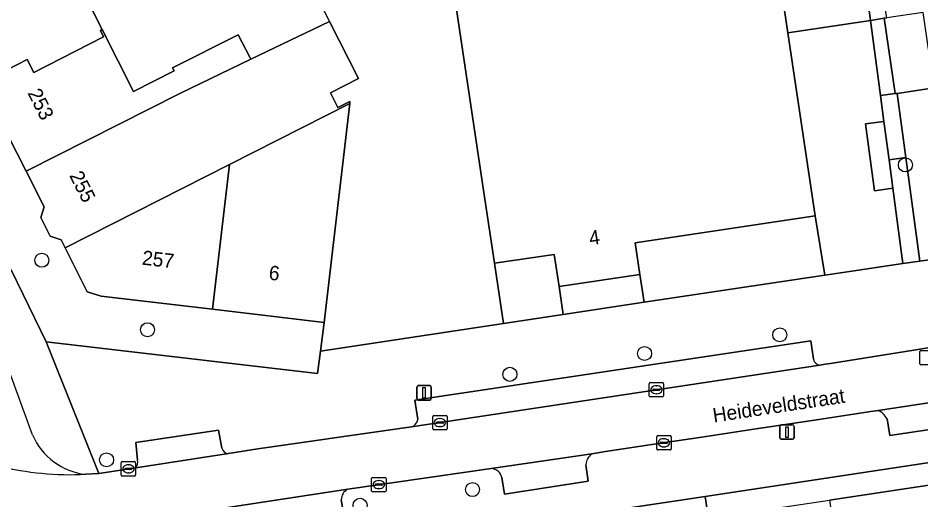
# Model space of a CAD drawing. Extents: x 162344 to 162869, y 381217 to 381818.
# Drawn here: x 162507.7 to 162570.6, y 381358.2 to 381391.8 of the extents above; entities that cross this region are included whole.
import ezdxf

# ---------------------------------------------------------------- set-up
doc = ezdxf.new("R2010")
doc.units = 0
for name, color, linetype in [('IMGEO_Boom', 7, 'Continuous'), ('IMGEO_Erf', 7, 'Continuous'), ('IMGEO_Fietspad_open', 7, 'Continuous'), ('IMGEO_Groenvoorziening', 7, 'Continuous'), ('IMGEO_Hek', 7, 'Continuous'), ('IMGEO_Kolk', 7, 'Continuous'), ('IMGEO_Lichtmast', 7, 'Continuous'), ('IMGEO_Openbare_ruimte_label', 7, 'Continuous'), ('IMGEO_Pand', 7, 'Continuous'), ('IMGEO_Pand_nummerreeks', 7, 'Continuous'), ('IMGEO_Parkeervlak_open', 7, 'Continuous'), ('IMGEO_Rijbaan_lokaal_gesloten', 7, 'Continuous'), ('IMGEO_Rijbaan_lokaal_open', 7, 'Continuous'), ('IMGEO_Rioolput', 7, 'Continuous'), ('IMGEO_Voetpad_open', 7, 'Continuous')]:
    doc.layers.add(name, color=color, linetype=linetype)

msp = doc.modelspace()

# ---------------------------------------------------------------- linework, layer by layer
at = {"layer": 'IMGEO_Boom'}
for centre in [(162569.547, 381381.552), (162509.36, 381374.909), (162516.723, 381370.07), (162560.787, 381369.713), (162551.364, 381368.412), (162541.981, 381366.96), (162513.868, 381361.004), (162539.372, 381358.93), (162531.535, 381357.832)]:
    msp.add_circle(centre, 0.489, dxfattribs=at)
at = {"layer": 'IMGEO_Erf'}
for points in [[(162511.278, 381395.494), (162513.561, 381390.979), (162515.736, 381386.677), (162518.576, 381388.113), (162518.476, 381388.31), (162523.049, 381390.623), (162523.856, 381389.068), (162523.933, 381388.919), (162529.418, 381391.552), (162529.277, 381391.832)], [(162571.557, 381386.927), (162568.969, 381386.539), (162569.573, 381382.072), (162570.548, 381374.856), (162596.18, 381378.489)], [(162507.249, 381374.207), (162509.669, 381369.232), (162528.573, 381367.017), (162528.79, 381368.58), (162529.026, 381370.581), (162521.26, 381371.491), (162513.494, 381372.401), (162512.527, 381372.719), (162510.979, 381375.782), (162510.887, 381375.963), (162510.699, 381376.335), (162509.942, 381376.583), (162509.279, 381377.896), (162509.523, 381378.641), (162508.272, 381381.115), (162507.021, 381383.59)]]:
    msp.add_lwpolyline(points, dxfattribs=at)
msp.add_lwpolyline([(162593.693, 381362.637), (162593.458, 381364.187), (162555.599, 381358.447), (162555.828, 381356.926), (162560.046, 381357.562), (162564.264, 381358.199), (162572.881, 381359.499), (162572.832, 381359.826), (162573.257, 381359.89), (162573.306, 381359.563), (162574.858, 381359.797), (162574.809, 381360.124), (162575.234, 381360.188), (162575.283, 381359.861), (162581.074, 381360.735), (162585.843, 381361.454), (162585.794, 381361.781), (162586.229, 381361.846), (162586.278, 381361.519), (162587.83, 381361.753), (162587.781, 381362.08), (162588.206, 381362.144), (162588.255, 381361.817)], close=True, dxfattribs=at)
at = {"layer": 'IMGEO_Fietspad_open'}
for centre, radius, start, end in [((162288.947, 381284.2), 233.378, 19.66463, 25.01873), ((162512.916, 381364.538), 4.573, 203.2241, 263.70782), ((162511.386, 381381.205), 21.237, 256.26873, 272.77756)]:
    msp.add_arc(centre, radius, start, end, dxfattribs=at)
at = {"layer": 'IMGEO_Groenvoorziening'}
msp.add_lwpolyline([(162565.33, 381404.909), (162567.107, 381391.628), (162568.071, 381391.773), (162568.257, 381391.801), (162564.593, 381413.622), (162563.756, 381419.355), (162552.634, 381437.722)], dxfattribs=at)
for points in [[(162540.915, 381374.697), (162540.174, 381379.642), (162538.005, 381394.119), (162537.6, 381396.819), (162527.521, 381395.309), (162529.277, 381391.832), (162529.418, 381391.552), (162531.431, 381387.57), (162529.472, 381386.579), (162529.991, 381385.552), (162530.831, 381385.977), (162530.814, 381385.834), (162529.608, 381375.547), (162529.026, 381370.581), (162528.79, 381368.58), (162541.544, 381370.503)], [(162567.807, 381386.398), (162568.838, 381386.519), (162568.071, 381391.773), (162567.107, 381391.628)], [(162569.573, 381382.072), (162568.408, 381381.905), (162568.673, 381379.923), (162569.375, 381374.68), (162570.548, 381374.856)], [(162545.071, 381375.32), (162540.915, 381374.697), (162541.544, 381370.503), (162545.689, 381371.128), (162545.407, 381373.077)], [(162551.031, 381373.92), (162545.407, 381373.077), (162545.689, 381371.128), (162551.336, 381371.979)]]:
    msp.add_lwpolyline(points, close=True, dxfattribs=at)
at = {"layer": 'IMGEO_Hek'}
for points in [[(162567.107, 381391.628), (162563.526, 381391.087)], [(162568.071, 381391.773), (162567.107, 381391.628)], [(162563.526, 381391.087), (162561.346, 381390.759)], [(162529.026, 381370.581), (162528.79, 381368.58)]]:
    msp.add_lwpolyline(points, dxfattribs=at)
at = {"layer": 'IMGEO_Kolk'}
for p, q in [((162551.691, 381365.458), (162551.691, 381366.31)), ((162551.766, 381366.384), (162552.618, 381366.384)), ((162552.692, 381366.31), (162552.692, 381365.458)), ((162551.95, 381365.878), (162551.95, 381365.89)), ((162552.388, 381365.841), (162551.99, 381365.841)), ((162551.993, 381365.927), (162552.391, 381365.927)), ((162552.202, 381365.604), (162552.177, 381365.604)), ((162552.179, 381366.164), (162552.204, 381366.164)), ((162552.434, 381365.89), (162552.434, 381365.878)), ((162552.618, 381365.384), (162551.766, 381365.384)), ((162536.604, 381363.172), (162536.604, 381364.024)), ((162536.679, 381364.098), (162537.531, 381364.098)), ((162537.092, 381363.878), (162537.117, 381363.878)), ((162537.605, 381364.024), (162537.605, 381363.172)), ((162537.531, 381363.098), (162536.679, 381363.098)), ((162536.863, 381363.592), (162536.863, 381363.604)), ((162537.301, 381363.555), (162536.903, 381363.555)), ((162536.906, 381363.641), (162537.304, 381363.641)), ((162537.115, 381363.318), (162537.09, 381363.318)), ((162537.347, 381363.604), (162537.347, 381363.592)), ((162552.214, 381361.763), (162552.214, 381362.615)), ((162552.289, 381362.689), (162553.141, 381362.689)), ((162552.702, 381362.469), (162552.727, 381362.469)), ((162553.215, 381362.615), (162553.215, 381361.763)), ((162552.473, 381362.183), (162552.473, 381362.195)), ((162552.911, 381362.146), (162552.513, 381362.146)), ((162552.516, 381362.232), (162552.914, 381362.232)), ((162552.725, 381361.909), (162552.7, 381361.909)), ((162552.957, 381362.195), (162552.957, 381362.183)), ((162553.141, 381361.689), (162552.289, 381361.689)), ((162514.894, 381359.95), (162514.894, 381360.802)), ((162514.969, 381360.876), (162515.821, 381360.876)), ((162515.382, 381360.656), (162515.407, 381360.656)), ((162515.895, 381360.802), (162515.895, 381359.95)), ((162515.153, 381360.37), (162515.153, 381360.382)), ((162515.591, 381360.333), (162515.193, 381360.333)), ((162515.196, 381360.419), (162515.594, 381360.419)), ((162515.405, 381360.096), (162515.38, 381360.096)), ((162515.637, 381360.382), (162515.637, 381360.37)), ((162515.821, 381359.876), (162514.969, 381359.876)), ((162532.344, 381358.853), (162532.344, 381359.705)), ((162532.419, 381359.779), (162533.271, 381359.779)), ((162532.646, 381359.322), (162533.044, 381359.322)), ((162532.832, 381359.559), (162532.857, 381359.559)), ((162533.345, 381359.705), (162533.345, 381358.853)), ((162533.271, 381358.779), (162532.419, 381358.779)), ((162532.603, 381359.273), (162532.603, 381359.285)), ((162533.041, 381359.236), (162532.643, 381359.236)), ((162532.855, 381358.999), (162532.83, 381358.999)), ((162533.087, 381359.285), (162533.087, 381359.273))]:
    msp.add_line(p, q, dxfattribs=at)
for points in [[(162551.691, 381365.458), (162551.691, 381366.31)], [(162551.766, 381366.384), (162552.618, 381366.384)], [(162552.692, 381366.31), (162552.692, 381365.458)], [(162552.618, 381365.384), (162551.766, 381365.384)], [(162536.604, 381363.172), (162536.604, 381364.024)], [(162536.679, 381364.098), (162537.531, 381364.098)], [(162537.605, 381364.024), (162537.605, 381363.172)], [(162537.531, 381363.098), (162536.679, 381363.098)], [(162552.214, 381361.763), (162552.214, 381362.615)], [(162552.289, 381362.689), (162553.141, 381362.689)], [(162553.215, 381362.615), (162553.215, 381361.763)], [(162553.141, 381361.689), (162552.289, 381361.689)], [(162514.894, 381359.95), (162514.894, 381360.802)], [(162514.969, 381360.876), (162515.821, 381360.876)], [(162515.895, 381360.802), (162515.895, 381359.95)], [(162515.821, 381359.876), (162514.969, 381359.876)], [(162532.344, 381358.853), (162532.344, 381359.705)], [(162532.419, 381359.779), (162533.271, 381359.779)], [(162533.345, 381359.705), (162533.345, 381358.853)], [(162533.271, 381358.779), (162532.419, 381358.779)]]:
    msp.add_lwpolyline(points, dxfattribs=at)
for centre, radius, start, end in [((162551.768, 381366.308), 0.0765, 91.55205, 178.44795), ((162551.768, 381366.308), 0.0765, 91.55205, 178.44795), ((162552.616, 381366.308), 0.0765, 1.55205, 88.44795), ((162552.616, 381366.308), 0.0765, 1.55205, 88.44795), ((162551.99, 381365.887), 0.0403, 85.87752, 175.75265), ((162551.987, 381365.877), 0.0366, 178.93798, 274.71019), ((162552.391, 381365.884), 0.043, 264.86636, 352.45326), ((162552.395, 381365.889), 0.0386, 1.73085, 96.63898), ((162551.768, 381365.46), 0.0765, 181.55205, 268.44795), ((162551.768, 381365.46), 0.0765, 181.55205, 268.44795), ((162552.616, 381365.46), 0.0765, 271.55205, 358.44795), ((162552.616, 381365.46), 0.0765, 271.55205, 358.44795), ((162536.681, 381364.022), 0.0765, 91.55205, 178.44795), ((162536.681, 381364.022), 0.0765, 91.55205, 178.44795), ((162537.529, 381364.022), 0.0765, 1.55205, 88.44795), ((162537.529, 381364.022), 0.0765, 1.55205, 88.44795), ((162536.681, 381363.174), 0.0765, 181.55205, 268.44795), ((162536.681, 381363.174), 0.0765, 181.55205, 268.44795), ((162536.903, 381363.601), 0.0403, 85.87752, 175.75265), ((162536.9, 381363.591), 0.0366, 178.93798, 274.71019), ((162537.304, 381363.598), 0.043, 264.86636, 352.45326), ((162537.308, 381363.603), 0.0386, 1.73085, 96.63898), ((162537.529, 381363.174), 0.0765, 271.55205, 358.44795), ((162537.529, 381363.174), 0.0765, 271.55205, 358.44795), ((162552.291, 381362.613), 0.0765, 91.55205, 178.44795), ((162552.291, 381362.613), 0.0765, 91.55205, 178.44795), ((162553.139, 381362.613), 0.0765, 1.55205, 88.44795), ((162553.139, 381362.613), 0.0765, 1.55205, 88.44795), ((162552.513, 381362.192), 0.0403, 85.87752, 175.75265), ((162552.51, 381362.182), 0.0366, 178.93798, 274.71019), ((162552.914, 381362.189), 0.043, 264.86636, 352.45326), ((162552.918, 381362.194), 0.0386, 1.73085, 96.63898), ((162552.291, 381361.765), 0.0765, 181.55205, 268.44795), ((162552.291, 381361.765), 0.0765, 181.55205, 268.44795), ((162553.139, 381361.765), 0.0765, 271.55205, 358.44795), ((162553.139, 381361.765), 0.0765, 271.55205, 358.44795), ((162514.971, 381360.8), 0.0765, 91.55205, 178.44795), ((162514.971, 381360.8), 0.0765, 91.55205, 178.44795), ((162515.819, 381360.8), 0.0765, 1.55205, 88.44795), ((162515.819, 381360.8), 0.0765, 1.55205, 88.44795), ((162514.971, 381359.952), 0.0765, 181.55205, 268.44795), ((162514.971, 381359.952), 0.0765, 181.55205, 268.44795), ((162515.193, 381360.379), 0.0403, 85.87752, 175.75265), ((162515.19, 381360.369), 0.0366, 178.93798, 274.71019), ((162515.594, 381360.376), 0.043, 264.86636, 352.45326), ((162515.598, 381360.381), 0.0386, 1.73085, 96.63898), ((162515.819, 381359.952), 0.0765, 271.55205, 358.44795), ((162515.819, 381359.952), 0.0765, 271.55205, 358.44795), ((162532.421, 381359.703), 0.0765, 91.55205, 178.44795), ((162532.421, 381359.703), 0.0765, 91.55205, 178.44795), ((162532.643, 381359.282), 0.0403, 85.87752, 175.75265), ((162533.048, 381359.284), 0.0386, 1.73085, 96.63898), ((162533.269, 381359.703), 0.0765, 1.55205, 88.44795), ((162533.269, 381359.703), 0.0765, 1.55205, 88.44795), ((162532.421, 381358.855), 0.0765, 181.55205, 268.44795), ((162532.421, 381358.855), 0.0765, 181.55205, 268.44795), ((162532.64, 381359.272), 0.0366, 178.93798, 274.71019), ((162533.044, 381359.279), 0.043, 264.86636, 352.45326), ((162533.269, 381358.855), 0.0765, 271.55205, 358.44795), ((162533.269, 381358.855), 0.0765, 271.55205, 358.44795)]:
    msp.add_arc(centre, radius, start, end, dxfattribs=at)
for centre, major_axis, ratio, start_param, end_param in [((162552.178, 381365.884), (-0.387, 0.002), 0.722429, 4.712389, 7.853982), ((162552.203, 381365.884), (-0.39, 0.002), 0.717154, 1.570796, 4.712389), ((162537.091, 381363.598), (-0.387, 0.002), 0.722429, 4.712389, 7.853982), ((162537.116, 381363.598), (-0.39, 0.002), 0.717154, 1.570796, 4.712389), ((162552.701, 381362.189), (-0.387, 0.002), 0.722429, 4.712389, 7.853982), ((162552.726, 381362.189), (-0.39, 0.002), 0.717154, 1.570796, 4.712389), ((162515.381, 381360.376), (-0.387, 0.002), 0.722429, 4.712389, 7.853982), ((162515.406, 381360.376), (-0.39, 0.002), 0.717154, 1.570796, 4.712389), ((162532.831, 381359.279), (-0.387, 0.002), 0.722429, 4.712389, 7.853982), ((162532.856, 381359.279), (-0.39, 0.002), 0.717154, 1.570796, 4.712389)]:
    msp.add_ellipse(centre, major_axis=major_axis, ratio=ratio, start_param=start_param, end_param=end_param, dxfattribs=at)
at = {"layer": 'IMGEO_Lichtmast'}
for p, q in [((162535.5, 381365.272), (162535.5, 381366.072)), ((162535.5, 381366.072), (162535.5, 381365.272)), ((162535.6, 381366.172), (162536.39, 381366.172)), ((162536.39, 381366.172), (162535.6, 381366.172)), ((162536.49, 381366.072), (162536.49, 381365.272)), ((162536.49, 381365.272), (162536.49, 381366.072)), ((162536.39, 381365.172), (162535.6, 381365.172)), ((162535.6, 381365.172), (162536.39, 381365.172)), ((162560.793, 381362.537), (162560.793, 381363.337)), ((162560.793, 381363.337), (162560.793, 381362.537)), ((162560.893, 381363.437), (162561.683, 381363.437)), ((162561.683, 381363.437), (162560.893, 381363.437)), ((162561.783, 381363.337), (162561.783, 381362.537)), ((162561.783, 381362.537), (162561.783, 381363.337)), ((162561.683, 381362.437), (162560.893, 381362.437)), ((162560.893, 381362.437), (162561.683, 381362.437))]:
    msp.add_line(p, q, dxfattribs=at)
for points in [[(162535.92, 381366.047), (162536.07, 381366.047), (162536.07, 381365.297), (162535.92, 381365.297), (162535.92, 381366.047)], [(162561.213, 381363.312), (162561.363, 381363.312), (162561.363, 381362.562), (162561.213, 381362.562), (162561.213, 381363.312)]]:
    msp.add_lwpolyline(points, dxfattribs=at)
for centre, start, end in [((162535.6, 381366.072), 90, 180), ((162535.6, 381366.072), 90, 180), ((162536.39, 381366.072), 0, 90), ((162536.39, 381366.072), 360, 90), ((162535.6, 381365.272), 180, 270), ((162535.6, 381365.272), 180, 270), ((162536.39, 381365.272), 270, 0), ((162536.39, 381365.272), 270, 0), ((162560.893, 381363.337), 90, 180), ((162560.893, 381363.337), 90, 180), ((162561.683, 381363.337), 0, 90), ((162561.683, 381363.337), 360, 90), ((162560.893, 381362.537), 180, 270), ((162560.893, 381362.537), 180, 270), ((162561.683, 381362.537), 270, 0), ((162561.683, 381362.537), 270, 0)]:
    msp.add_arc(centre, 0.1, start, end, dxfattribs=at)
at = {"layer": 'IMGEO_Pand'}
for points in [[(162502.465, 381392.726), (162503.766, 381390.154), (162503.517, 381389.394), (162504.702, 381387.051), (162508.337, 381388.892), (162508.789, 381387.999), (162513.664, 381390.471), (162513.438, 381390.917), (162513.561, 381390.979), (162511.278, 381395.494), (162514.128, 381396.935), (162513.444, 381398.288), (162513.107, 381398.119)], [(162555.397, 381396.725), (162538.005, 381394.119), (162540.174, 381379.642), (162540.915, 381374.697), (162545.071, 381375.32), (162545.407, 381373.077), (162551.031, 381373.92), (162550.702, 381376.115), (162563.258, 381377.997), (162561.346, 381390.759), (162560.341, 381397.466)], [(162568.969, 381386.539), (162571.557, 381386.927), (162570.791, 381392.181), (162568.257, 381391.801), (162568.071, 381391.773), (162568.838, 381386.519)], [(162530.814, 381385.834), (162530.831, 381385.977), (162529.991, 381385.552), (162529.472, 381386.579), (162531.431, 381387.57), (162529.418, 381391.552), (162523.933, 381388.919), (162518.977, 381386.539), (162508.272, 381381.115), (162509.523, 381378.641), (162509.279, 381377.896), (162509.942, 381376.583), (162510.699, 381376.335), (162510.887, 381375.963), (162510.979, 381375.782), (162522.443, 381381.592)], [(162513.561, 381390.979), (162513.438, 381390.917), (162513.664, 381390.471), (162508.789, 381387.999), (162508.337, 381388.892), (162504.702, 381387.051), (162504.93, 381386.6), (162506.338, 381383.814), (162507.021, 381383.59), (162508.272, 381381.115), (162518.977, 381386.539), (162523.933, 381388.919), (162523.856, 381389.068), (162523.049, 381390.623), (162518.476, 381388.31), (162518.576, 381388.113), (162515.736, 381386.677)], [(162530.814, 381385.834), (162522.443, 381381.592), (162521.26, 381371.491), (162529.026, 381370.581), (162529.608, 381375.547)], [(162510.979, 381375.782), (162512.527, 381372.719), (162513.494, 381372.401), (162521.26, 381371.491), (162522.443, 381381.592)], [(162581.074, 381360.735), (162575.283, 381359.861), (162575.234, 381360.188), (162574.809, 381360.124), (162574.858, 381359.797), (162573.306, 381359.563), (162573.257, 381359.89), (162572.832, 381359.826), (162572.881, 381359.499), (162564.264, 381358.199), (162565.34, 381351.082), (162569.652, 381351.706), (162570.076, 381348.247), (162570.941, 381348.378), (162570.656, 381350.262), (162573.673, 381350.71), (162574.004, 381348.522), (162579.122, 381349.293), (162578.794, 381351.47), (162581.635, 381351.892), (162581.923, 381350.01), (162582.674, 381350.124)], [(162555.828, 381356.926), (162555.599, 381358.447), (162548.922, 381357.44), (162549.667, 381352.496), (162550.067, 381349.846), (162556.423, 381350.805), (162556.744, 381350.853)]]:
    msp.add_lwpolyline(points, close=True, dxfattribs=at)
at = {"layer": 'IMGEO_Parkeervlak_open'}
for points in [[(162563.138, 381368.009), (162562.951, 381369.29), (162535.345, 381365.165), (162535.558, 381363.821)], [(162535.111, 381363.294), (162563.582, 381367.608)], [(162591.93, 381368.082), (162584.005, 381366.935), (162567.642, 381364.451)], [(162568.27, 381363.869), (162568.456, 381362.69), (162591.675, 381366.161), (162591.526, 381367.391)], [(162521.913, 381361.817), (162521.663, 381363.072), (162515.906, 381362.217), (162516.016, 381360.986)], [(162515.899, 381360.453), (162522.366, 381361.45)], [(162547.682, 381361.428), (162540.681, 381360.393)], [(162541.426, 381359.776), (162541.612, 381358.609), (162547.445, 381359.515), (162547.272, 381360.656)], [(162530.674, 381358.967), (162517.749, 381356.974)], [(162518.448, 381356.408), (162518.647, 381355.242), (162530.427, 381356.978), (162530.228, 381358.208)]]:
    msp.add_lwpolyline(points, dxfattribs=at)
for centre, radius, start, end in [((162563.64, 381368.119), 0.514, 192.34238, 263.48388), ((162566.965, 381363.091), 1.52, 30.81304, 63.54124), ((162534.911, 381363.917), 0.654, 287.82538, 351.56558), ((162522.369, 381361.916), 0.466, 192.28528, 269.68908), ((162548.405, 381360.549), 1.138, 129.45243, 174.60309), ((162515.525, 381360.814), 0.52, 315.99027, 19.24822), ((162540.623, 381359.565), 0.83, 14.72298, 86.01473), ((162531.122, 381358.193), 0.894, 120.06882, 179.05288)]:
    msp.add_arc(centre, radius, start, end, dxfattribs=at)
at = {"layer": 'IMGEO_Rijbaan_lokaal_gesloten'}
for points in [[(162561.996, 381402.466), (162562.623, 381397.806), (162560.673, 381397.516), (162560.341, 381397.466), (162561.346, 381390.759), (162563.526, 381391.087), (162567.107, 381391.628), (162565.33, 381404.909)], [(162606.17, 381374.078), (162605.213, 381373.889), (162571.256, 381368.82), (162570.283, 381368.666), (162564.322, 381367.722), (162563.948, 381367.663), (162563.582, 381367.608), (162535.111, 381363.294), (162534.146, 381363.156), (162524.421, 381361.762), (162523.981, 381361.699), (162522.366, 381361.45), (162515.899, 381360.453), (162513.321, 381360.055), (162512.415, 381359.993)], [(162515.923, 381356.718), (162517.595, 381356.95), (162517.749, 381356.974), (162530.674, 381358.967), (162533.107, 381359.314), (162536.811, 381359.842), (162540.681, 381360.393), (162547.682, 381361.428), (162548.639, 381361.573), (162552.34, 381362.133), (162555.362, 381362.591), (162558.977, 381363.139), (162563.502, 381363.824), (162567.132, 381364.374), (162567.642, 381364.451), (162584.005, 381366.935), (162591.93, 381368.082)]]:
    msp.add_lwpolyline(points, dxfattribs=at)
msp.add_lwpolyline([(162568.05, 381384.581), (162567.807, 381386.398), (162567.107, 381391.628), (162563.526, 381391.087), (162561.346, 381390.759), (162563.258, 381377.997), (162563.919, 381373.876), (162565.802, 381374.16), (162569.375, 381374.68), (162568.673, 381379.923), (162567.385, 381379.75), (162566.762, 381384.409)], close=True, dxfattribs=at)
msp.add_arc((162511.386, 381381.205), 21.237, 256.26873, 272.77756, dxfattribs=at)
at = {"layer": 'IMGEO_Rijbaan_lokaal_open'}
msp.add_lwpolyline([(162568.05, 381384.581), (162566.762, 381384.409), (162567.385, 381379.75), (162568.673, 381379.923), (162568.408, 381381.905)], close=True, dxfattribs=at)
at = {"layer": 'IMGEO_Rioolput'}
for p, q in [((162570.553, 381367.69), (162570.553, 381368.542)), ((162570.628, 381368.616), (162571.48, 381368.616)), ((162571.48, 381367.616), (162570.628, 381367.616))]:
    msp.add_line(p, q, dxfattribs=at)
for points in [[(162570.553, 381367.69), (162570.553, 381368.542)], [(162570.628, 381368.616), (162571.48, 381368.616)], [(162571.48, 381367.616), (162570.628, 381367.616)]]:
    msp.add_lwpolyline(points, dxfattribs=at)
for centre, start, end in [((162570.63, 381368.54), 91.55205, 178.44795), ((162570.63, 381368.54), 91.55205, 178.44795), ((162570.63, 381367.692), 181.55205, 268.44795), ((162570.63, 381367.692), 181.55205, 268.44795)]:
    msp.add_arc(centre, 0.0765, start, end, dxfattribs=at)
at = {"layer": 'IMGEO_Voetpad_open'}
for points in [[(162512.415, 381359.993), (162513.321, 381360.055), (162509.669, 381369.232), (162507.249, 381374.207), (162500, 381388.592), (162469.085, 381449.938)], [(162596.18, 381378.489), (162570.548, 381374.856), (162569.375, 381374.68), (162565.802, 381374.16), (162563.919, 381373.876), (162551.336, 381371.979), (162545.689, 381371.128), (162541.544, 381370.503), (162528.79, 381368.58), (162528.573, 381367.017), (162509.669, 381369.232), (162513.321, 381360.055), (162515.899, 381360.453)], [(162535.558, 381363.821), (162535.345, 381365.165), (162562.951, 381369.29), (162563.138, 381368.009)], [(162563.582, 381367.608), (162563.948, 381367.663), (162564.322, 381367.722), (162570.283, 381368.666), (162571.256, 381368.82)], [(162513.485, 381355.838), (162515.721, 381347.587), (162519.471, 381348.712), (162526.112, 381350.704), (162526.582, 381354.07), (162532.585, 381354.976), (162540.878, 381356.227), (162547.044, 381357.157), (162548.922, 381357.44), (162555.599, 381358.447), (162593.458, 381364.187), (162596.425, 381364.637), (162603.853, 381365.663), (162607.179, 381366.158), (162618.388, 381367.898)], [(162591.526, 381367.391), (162591.675, 381366.161), (162568.456, 381362.69), (162568.27, 381363.869)], [(162567.642, 381364.451), (162567.132, 381364.374), (162563.502, 381363.824), (162558.977, 381363.139), (162555.362, 381362.591), (162552.34, 381362.133), (162548.639, 381361.573), (162547.682, 381361.428)], [(162516.016, 381360.986), (162515.906, 381362.217), (162521.663, 381363.072), (162521.913, 381361.817)], [(162522.366, 381361.45), (162523.981, 381361.699), (162524.421, 381361.762), (162534.146, 381363.156), (162535.111, 381363.294)], [(162547.272, 381360.656), (162547.445, 381359.515), (162541.612, 381358.609), (162541.426, 381359.776)], [(162540.681, 381360.393), (162536.811, 381359.842), (162533.107, 381359.314), (162530.674, 381358.967)], [(162530.228, 381358.208), (162530.427, 381356.978), (162518.647, 381355.242), (162518.448, 381356.408)]]:
    msp.add_lwpolyline(points, dxfattribs=at)
for points in [[(162568.969, 381386.539), (162568.838, 381386.519), (162567.807, 381386.398), (162568.05, 381384.581), (162568.408, 381381.905), (162569.573, 381382.072)], [(162563.258, 381377.997), (162550.702, 381376.115), (162551.031, 381373.92), (162551.336, 381371.979), (162563.919, 381373.876)]]:
    msp.add_lwpolyline(points, close=True, dxfattribs=at)
for centre, radius, start, end in [((162288.947, 381284.2), 233.378, 19.66463, 25.01873), ((162563.64, 381368.119), 0.514, 192.34238, 263.48388), ((162566.965, 381363.091), 1.52, 30.81304, 63.54124), ((162534.911, 381363.917), 0.654, 287.82538, 351.56558), ((162512.916, 381364.538), 4.573, 203.2241, 263.70782), ((162522.369, 381361.916), 0.466, 192.28528, 269.68908), ((162548.405, 381360.549), 1.138, 129.45243, 174.60309), ((162515.525, 381360.814), 0.52, 315.99027, 19.24822), ((162540.623, 381359.565), 0.83, 14.72298, 86.01473), ((162531.122, 381358.193), 0.894, 120.06882, 179.05288)]:
    msp.add_arc(centre, radius, start, end, dxfattribs=at)

# ---------------------------------------------------------------- texts
at = {"layer": 'IMGEO_Openbare_ruimte_label'}
msp.add_text('Heideveldstraat', height=1, rotation=8.62423, dxfattribs=at).set_placement((162556.195, 381363.599))
at = {"layer": 'IMGEO_Pand_nummerreeks'}
for s, rotation, p in [('253', 296.81994, (162508.341, 381386.565)), ('255', 296.90589, (162511.25, 381380.819)), ('4', 8.52478, (162547.574, 381375.949)), ('257', 353.3167, (162516.302, 381374.609)), ('6', 354.08505, (162525.141, 381373.558))]:
    msp.add_text(s, height=1, rotation=rotation, dxfattribs=at).set_placement(p)

doc.saveas('drawing.dxf')
